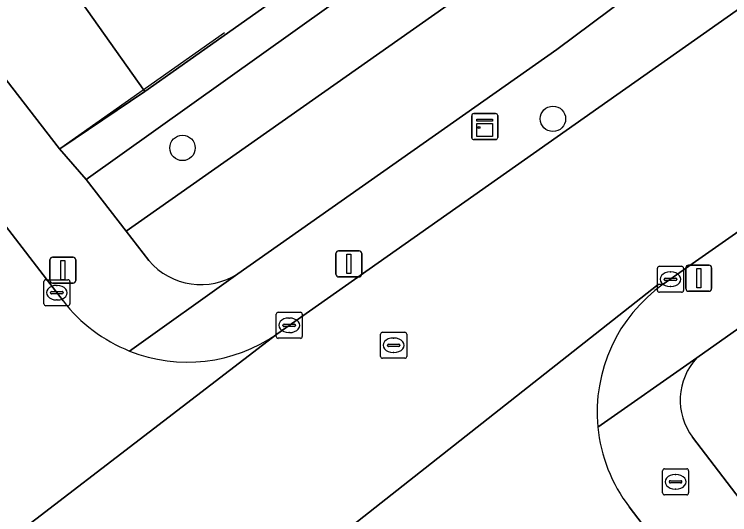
# Model space of a CAD drawing. Extents: x 159352 to 160617, y 385888 to 387323.
# Drawn here: x 160054.09 to 160081.59, y 386966.08 to 386985.32 of the extents above; entities that cross this region are included whole.
import ezdxf

# ---------------------------------------------------------------- set-up
doc = ezdxf.new("R2010")
doc.units = 0
for name, color, linetype in [('IMGEO_Boom', 7, 'Continuous'), ('IMGEO_Brandkraan', 7, 'Continuous'), ('IMGEO_Erf', 7, 'Continuous'), ('IMGEO_Groenvoorziening', 7, 'Continuous'), ('IMGEO_Kast', 7, 'Continuous'), ('IMGEO_Kolk', 7, 'Continuous'), ('IMGEO_Lichtmast', 7, 'Continuous'), ('IMGEO_Muur', 7, 'Continuous'), ('IMGEO_Pand', 7, 'Continuous'), ('IMGEO_Rijbaan_lokaal_open', 7, 'Continuous'), ('IMGEO_Rioolput', 7, 'Continuous'), ('IMGEO_Voetpad_open', 7, 'Continuous')]:
    doc.layers.add(name, color=color, linetype=linetype)

msp = doc.modelspace()

# ---------------------------------------------------------------- linework, layer by layer
at = {"layer": 'IMGEO_Boom'}
for centre in [(160074.797, 386981.304), (160060.553, 386980.186)]:
    msp.add_circle(centre, 0.489, dxfattribs=at)
at = {"layer": 'IMGEO_Brandkraan'}
for p, q in [((160079.013, 386966.919), (160079.013, 386967.771)), ((160079.088, 386967.845), (160079.94, 386967.845)), ((160080.014, 386967.771), (160080.014, 386966.919)), ((160079.501, 386967.625), (160079.526, 386967.625)), ((160079.272, 386967.339), (160079.272, 386967.351)), ((160079.71, 386967.302), (160079.312, 386967.302)), ((160079.315, 386967.388), (160079.713, 386967.388)), ((160079.756, 386967.351), (160079.756, 386967.339)), ((160079.524, 386967.065), (160079.499, 386967.065)), ((160079.94, 386966.845), (160079.088, 386966.845))]:
    msp.add_line(p, q, dxfattribs=at)
for points in [[(160079.013, 386966.919), (160079.013, 386967.771)], [(160079.088, 386967.845), (160079.94, 386967.845)], [(160080.014, 386967.771), (160080.014, 386966.919)], [(160079.94, 386966.845), (160079.088, 386966.845)]]:
    msp.add_lwpolyline(points, dxfattribs=at)
for centre, radius, start, end in [((160079.09, 386967.769), 0.0765, 91.552, 178.448), ((160079.09, 386967.769), 0.0765, 91.552, 178.448), ((160079.938, 386967.769), 0.0765, 1.552, 88.448), ((160079.938, 386967.769), 0.0765, 1.552, 88.448), ((160079.312, 386967.348), 0.0403, 85.8775, 175.7526), ((160079.309, 386967.338), 0.0366, 178.938, 274.7102), ((160079.713, 386967.345), 0.043, 264.8664, 352.4533), ((160079.717, 386967.35), 0.0386, 1.7309, 96.639), ((160079.09, 386966.921), 0.0765, 181.552, 268.448), ((160079.09, 386966.921), 0.0765, 181.552, 268.448), ((160079.938, 386966.921), 0.0765, 271.552, 358.448), ((160079.938, 386966.921), 0.0765, 271.552, 358.448)]:
    msp.add_arc(centre, radius, start, end, dxfattribs=at)
for centre, major_axis, ratio, start_param, end_param in [((160079.5, 386967.345), (-0.387, 0.002), 0.722429, 4.712389, 7.853982), ((160079.525, 386967.345), (-0.39, 0.002), 0.717154, 1.570796, 4.712389)]:
    msp.add_ellipse(centre, major_axis=major_axis, ratio=ratio, start_param=start_param, end_param=end_param, dxfattribs=at)
at = {"layer": 'IMGEO_Erf'}
for points in [[(160048.098, 386990.153), (160055.826, 386980.146), (160055.871, 386980.178), (160059.101, 386982.352), (160055.987, 386986.764)], [(160100.015, 386985.995), (160091.675, 386980.122), (160080.334, 386972.11)], [(160080.165, 386969.059), (160117.917, 386919.693)]]:
    msp.add_lwpolyline(points, dxfattribs=at)
msp.add_arc((160082.059, 386970.484), 2.37, 136.6898, 216.9693, dxfattribs=at)
at = {"layer": 'IMGEO_Groenvoorziening'}
msp.add_lwpolyline([(160058.383, 386976.989), (160076.945, 386990.041), (160075.525, 386992.099), (160067.566, 386986.624), (160056.851, 386978.967)], close=True, dxfattribs=at)
for points in [[(160074.953, 386983.973), (160079.027, 386987.026), (160076.945, 386990.041), (160058.383, 386976.989), (160059.263, 386975.852)], [(160062.686, 386975.345), (160074.953, 386983.973)]]:
    msp.add_lwpolyline(points, dxfattribs=at)
msp.add_arc((160061.266, 386977.565), 2.635, 220.5406, 302.6091, dxfattribs=at)
at = {"layer": 'IMGEO_Kast'}
for p, q in [((160071.751, 386981.505), (160072.592, 386981.505)), ((160072.592, 386981.505), (160071.751, 386981.505)), ((160071.676, 386980.58), (160071.676, 386981.421)), ((160071.676, 386981.421), (160071.676, 386980.58)), ((160072.676, 386981.43), (160072.676, 386980.589)), ((160072.676, 386980.589), (160072.676, 386981.43)), ((160072.601, 386980.505), (160071.76, 386980.505)), ((160071.76, 386980.505), (160072.601, 386980.505))]:
    msp.add_line(p, q, dxfattribs=at)
for points in [[(160071.871, 386981.295), (160072.471, 386981.295), (160072.471, 386981.21), (160071.871, 386981.21), (160071.871, 386981.295)], [(160071.871, 386981.12), (160072.471, 386981.12), (160072.471, 386980.631), (160071.871, 386980.631), (160071.871, 386981.12)]]:
    msp.add_lwpolyline(points, dxfattribs=at)
msp.add_circle((160071.955, 386980.969), 0.0377, dxfattribs=at)
for centre, start, end in [((160071.754, 386981.427), 92.4484, 184.2845), ((160071.754, 386981.427), 92.4484, 184.2845), ((160072.598, 386981.427), 2.4484, 94.2845), ((160072.598, 386981.427), 2.4484, 94.2845), ((160071.754, 386980.583), 182.4484, 274.2845), ((160071.754, 386980.583), 182.4484, 274.2845), ((160072.598, 386980.583), 272.4484, 4.2845), ((160072.598, 386980.583), 272.4484, 4.2845)]:
    msp.add_arc(centre, 0.0779, start, end, dxfattribs=at)
at = {"layer": 'IMGEO_Kolk'}
for p, q in [((160078.817, 386974.709), (160078.817, 386975.561)), ((160078.892, 386975.635), (160079.744, 386975.635)), ((160079.305, 386975.415), (160079.33, 386975.415)), ((160079.818, 386975.561), (160079.818, 386974.709)), ((160079.076, 386975.129), (160079.076, 386975.141)), ((160079.119, 386975.178), (160079.517, 386975.178)), ((160079.56, 386975.141), (160079.56, 386975.129)), ((160055.22, 386974.193), (160055.22, 386975.045)), ((160055.295, 386975.119), (160056.147, 386975.119)), ((160055.708, 386974.899), (160055.733, 386974.899)), ((160056.221, 386975.045), (160056.221, 386974.193)), ((160079.514, 386975.092), (160079.116, 386975.092)), ((160055.479, 386974.613), (160055.479, 386974.625)), ((160055.522, 386974.662), (160055.92, 386974.662)), ((160055.963, 386974.625), (160055.963, 386974.613)), ((160079.744, 386974.635), (160078.892, 386974.635)), ((160079.328, 386974.855), (160079.303, 386974.855)), ((160055.917, 386974.576), (160055.519, 386974.576)), ((160055.731, 386974.339), (160055.706, 386974.339)), ((160056.147, 386974.119), (160055.295, 386974.119)), ((160064.157, 386972.938), (160064.157, 386973.79)), ((160064.232, 386973.864), (160065.084, 386973.864)), ((160065.158, 386973.79), (160065.158, 386972.938)), ((160064.645, 386973.644), (160064.67, 386973.644)), ((160064.416, 386973.358), (160064.416, 386973.37)), ((160064.854, 386973.321), (160064.456, 386973.321)), ((160064.459, 386973.407), (160064.857, 386973.407)), ((160064.9, 386973.37), (160064.9, 386973.358)), ((160064.668, 386973.084), (160064.643, 386973.084)), ((160065.084, 386972.864), (160064.232, 386972.864))]:
    msp.add_line(p, q, dxfattribs=at)
for points in [[(160078.817, 386974.709), (160078.817, 386975.561)], [(160078.892, 386975.635), (160079.744, 386975.635)], [(160079.818, 386975.561), (160079.818, 386974.709)], [(160055.22, 386974.193), (160055.22, 386975.045)], [(160055.295, 386975.119), (160056.147, 386975.119)], [(160056.221, 386975.045), (160056.221, 386974.193)], [(160079.744, 386974.635), (160078.892, 386974.635)], [(160056.147, 386974.119), (160055.295, 386974.119)], [(160064.157, 386972.938), (160064.157, 386973.79)], [(160064.232, 386973.864), (160065.084, 386973.864)], [(160065.158, 386973.79), (160065.158, 386972.938)], [(160065.084, 386972.864), (160064.232, 386972.864)]]:
    msp.add_lwpolyline(points, dxfattribs=at)
for centre, radius, start, end in [((160078.894, 386975.559), 0.0765, 91.552, 178.448), ((160078.894, 386975.559), 0.0765, 91.552, 178.448), ((160079.742, 386975.559), 0.0765, 1.552, 88.448), ((160079.742, 386975.559), 0.0765, 1.552, 88.448), ((160079.116, 386975.138), 0.0403, 85.8775, 175.7526), ((160079.521, 386975.14), 0.0386, 1.7309, 96.639), ((160055.297, 386975.043), 0.0765, 91.552, 178.448), ((160055.297, 386975.043), 0.0765, 91.552, 178.448), ((160056.145, 386975.043), 0.0765, 1.552, 88.448), ((160056.145, 386975.043), 0.0765, 1.552, 88.448), ((160079.113, 386975.128), 0.0366, 178.938, 274.7102), ((160079.517, 386975.135), 0.043, 264.8664, 352.4533), ((160055.519, 386974.622), 0.0403, 85.8775, 175.7526), ((160055.516, 386974.612), 0.0366, 178.938, 274.7102), ((160055.92, 386974.619), 0.043, 264.8664, 352.4533), ((160055.924, 386974.624), 0.0386, 1.7309, 96.639), ((160078.894, 386974.711), 0.0765, 181.552, 268.448), ((160078.894, 386974.711), 0.0765, 181.552, 268.448), ((160079.742, 386974.711), 0.0765, 271.552, 358.448), ((160079.742, 386974.711), 0.0765, 271.552, 358.448), ((160055.297, 386974.195), 0.0765, 181.552, 268.448), ((160055.297, 386974.195), 0.0765, 181.552, 268.448), ((160056.145, 386974.195), 0.0765, 271.552, 358.448), ((160056.145, 386974.195), 0.0765, 271.552, 358.448), ((160064.234, 386973.788), 0.0765, 91.552, 178.448), ((160064.234, 386973.788), 0.0765, 91.552, 178.448), ((160065.082, 386973.788), 0.0765, 1.552, 88.448), ((160065.082, 386973.788), 0.0765, 1.552, 88.448), ((160064.456, 386973.367), 0.0403, 85.8775, 175.7526), ((160064.453, 386973.357), 0.0366, 178.938, 274.7102), ((160064.857, 386973.364), 0.043, 264.8664, 352.4533), ((160064.861, 386973.369), 0.0386, 1.7309, 96.639), ((160064.234, 386972.94), 0.0765, 181.552, 268.448), ((160064.234, 386972.94), 0.0765, 181.552, 268.448), ((160065.082, 386972.94), 0.0765, 271.552, 358.448), ((160065.082, 386972.94), 0.0765, 271.552, 358.448)]:
    msp.add_arc(centre, radius, start, end, dxfattribs=at)
for centre, major_axis, ratio, start_param, end_param in [((160079.304, 386975.135), (-0.387, 0.002), 0.722429, 4.712389, 7.853982), ((160079.329, 386975.135), (-0.39, 0.002), 0.717154, 1.570796, 4.712389), ((160055.707, 386974.619), (-0.387, 0.002), 0.722429, 4.712389, 7.853982), ((160055.732, 386974.619), (-0.39, 0.002), 0.717154, 1.570796, 4.712389), ((160064.644, 386973.364), (-0.387, 0.002), 0.722429, 4.712389, 7.853982), ((160064.669, 386973.364), (-0.39, 0.002), 0.717154, 1.570796, 4.712389)]:
    msp.add_ellipse(centre, major_axis=major_axis, ratio=ratio, start_param=start_param, end_param=end_param, dxfattribs=at)
at = {"layer": 'IMGEO_Lichtmast'}
for p, q in [((160055.557, 386975.985), (160056.347, 386975.985)), ((160056.347, 386975.985), (160055.557, 386975.985)), ((160066.455, 386975.327), (160066.455, 386976.127)), ((160066.455, 386976.127), (160066.455, 386975.327)), ((160066.555, 386976.227), (160067.345, 386976.227)), ((160067.345, 386976.227), (160066.555, 386976.227)), ((160067.445, 386976.127), (160067.445, 386975.327)), ((160067.445, 386975.327), (160067.445, 386976.127)), ((160055.457, 386975.085), (160055.457, 386975.885)), ((160055.457, 386975.885), (160055.457, 386975.085)), ((160056.447, 386975.885), (160056.447, 386975.085)), ((160056.447, 386975.085), (160056.447, 386975.885)), ((160079.91, 386974.775), (160079.91, 386975.575)), ((160079.91, 386975.575), (160079.91, 386974.775)), ((160080.01, 386975.675), (160080.8, 386975.675)), ((160080.8, 386975.675), (160080.01, 386975.675)), ((160080.9, 386975.575), (160080.9, 386974.775)), ((160080.9, 386974.775), (160080.9, 386975.575)), ((160067.345, 386975.227), (160066.555, 386975.227)), ((160066.555, 386975.227), (160067.345, 386975.227)), ((160056.347, 386974.985), (160055.557, 386974.985)), ((160055.557, 386974.985), (160056.347, 386974.985)), ((160080.8, 386974.675), (160080.01, 386974.675)), ((160080.01, 386974.675), (160080.8, 386974.675))]:
    msp.add_line(p, q, dxfattribs=at)
for points in [[(160066.875, 386976.102), (160067.025, 386976.102), (160067.025, 386975.352), (160066.875, 386975.352), (160066.875, 386976.102)], [(160055.877, 386975.86), (160056.027, 386975.86), (160056.027, 386975.11), (160055.877, 386975.11), (160055.877, 386975.86)], [(160080.33, 386975.55), (160080.48, 386975.55), (160080.48, 386974.8), (160080.33, 386974.8), (160080.33, 386975.55)]]:
    msp.add_lwpolyline(points, dxfattribs=at)
for centre, start, end in [((160055.557, 386975.885), 90, 180), ((160055.557, 386975.885), 90, 180), ((160056.347, 386975.885), 0, 90), ((160056.347, 386975.885), 360, 90), ((160066.555, 386976.127), 90, 180), ((160066.555, 386976.127), 90, 180), ((160067.345, 386976.127), 0, 90), ((160067.345, 386976.127), 360, 90), ((160080.01, 386975.575), 90, 180), ((160080.01, 386975.575), 90, 180), ((160080.8, 386975.575), 0, 90), ((160080.8, 386975.575), 360, 90), ((160066.555, 386975.327), 180, 270), ((160066.555, 386975.327), 180, 270), ((160067.345, 386975.327), 270, 0), ((160067.345, 386975.327), 270, 0), ((160055.557, 386975.085), 180, 270), ((160055.557, 386975.085), 180, 270), ((160056.347, 386975.085), 270, 0), ((160056.347, 386975.085), 270, 0), ((160080.01, 386974.775), 180, 270), ((160080.01, 386974.775), 180, 270), ((160080.8, 386974.775), 270, 0), ((160080.8, 386974.775), 270, 0)]:
    msp.add_arc(centre, 0.1, start, end, dxfattribs=at)
at = {"layer": 'IMGEO_Muur'}
for points in [[(160055.871, 386980.178), (160055.826, 386980.146), (160048.098, 386990.153)], [(160062.163, 386984.615), (160055.871, 386980.178)]]:
    msp.add_lwpolyline(points, dxfattribs=at)
at = {"layer": 'IMGEO_Pand'}
msp.add_lwpolyline([(160060.91, 386990.239), (160055.987, 386986.764), (160059.101, 386982.352), (160064.024, 386985.826)], close=True, dxfattribs=at)
at = {"layer": 'IMGEO_Rijbaan_lokaal_open'}
for points in [[(160055.965, 386974.3), (160036.205, 387000.002), (160026.288, 387012.889), (160012.111, 387031.377)], [(160079.041, 386974.944), (160090.466, 386982.958), (160086.435, 386988.706), (160064.177, 386973.024), (160049.444, 386961.724), (160038.853, 386953.615), (160042.205, 386949.26), (160061.326, 386963.987)], [(160066.857, 386965.481), (160078.847, 386974.929), (160079.041, 386974.944)], [(160079.041, 386974.944), (160078.847, 386974.929), (160066.857, 386965.481)], [(160049.444, 386961.724), (160064.177, 386973.024)], [(160103.5, 386932.656), (160077.732, 386966.38)]]:
    msp.add_lwpolyline(points, dxfattribs=at)
for centre, radius, start, end in [((160082.513, 386970.031), 6.016, 125.2491, 185.5397), ((160060.743, 386977.982), 6.032, 217.6151, 248.3512), ((160060.741, 386977.985), 6.034, 248.3796, 304.7051), ((160082.517, 386970.033), 6.02, 185.5611, 217.3644)]:
    msp.add_arc(centre, radius, start, end, dxfattribs=at)
at = {"layer": 'IMGEO_Rioolput'}
for p, q in [((160068.172, 386972.17), (160068.172, 386973.022)), ((160068.247, 386973.096), (160069.099, 386973.096)), ((160069.173, 386973.022), (160069.173, 386972.17)), ((160068.66, 386972.876), (160068.685, 386972.876)), ((160068.431, 386972.59), (160068.431, 386972.602)), ((160068.869, 386972.553), (160068.471, 386972.553)), ((160068.474, 386972.639), (160068.872, 386972.639)), ((160068.915, 386972.602), (160068.915, 386972.59)), ((160068.683, 386972.316), (160068.658, 386972.316)), ((160069.099, 386972.096), (160068.247, 386972.096))]:
    msp.add_line(p, q, dxfattribs=at)
for points in [[(160068.172, 386972.17), (160068.172, 386973.022)], [(160068.247, 386973.096), (160069.099, 386973.096)], [(160069.173, 386973.022), (160069.173, 386972.17)], [(160069.099, 386972.096), (160068.247, 386972.096)]]:
    msp.add_lwpolyline(points, dxfattribs=at)
for centre, radius, start, end in [((160068.249, 386973.02), 0.0765, 91.552, 178.448), ((160068.249, 386973.02), 0.0765, 91.552, 178.448), ((160069.097, 386973.02), 0.0765, 1.552, 88.448), ((160069.097, 386973.02), 0.0765, 1.552, 88.448), ((160068.471, 386972.599), 0.0403, 85.8775, 175.7526), ((160068.468, 386972.589), 0.0366, 178.938, 274.7102), ((160068.872, 386972.596), 0.043, 264.8664, 352.4533), ((160068.876, 386972.601), 0.0386, 1.7309, 96.639), ((160068.249, 386972.172), 0.0765, 181.552, 268.448), ((160068.249, 386972.172), 0.0765, 181.552, 268.448), ((160069.097, 386972.172), 0.0765, 271.552, 358.448), ((160069.097, 386972.172), 0.0765, 271.552, 358.448)]:
    msp.add_arc(centre, radius, start, end, dxfattribs=at)
for centre, major_axis, ratio, start_param, end_param in [((160068.659, 386972.596), (-0.387, 0.002), 0.722429, 4.712389, 7.853982), ((160068.684, 386972.596), (-0.39, 0.002), 0.717154, 1.570796, 4.712389)]:
    msp.add_ellipse(centre, major_axis=major_axis, ratio=ratio, start_param=start_param, end_param=end_param, dxfattribs=at)
at = {"layer": 'IMGEO_Voetpad_open'}
for points in [[(159986.207, 387065.133), (159989.091, 387061.239), (160000, 387047.058), (160001.462, 387045.157), (160012.111, 387031.377), (160026.288, 387012.889), (160036.205, 387000.002), (160055.965, 386974.3)], [(160059.263, 386975.852), (160058.383, 386976.989), (160056.851, 386978.967), (160055.826, 386980.146), (160048.098, 386990.153), (160040.549, 387000.002), (160036.78, 387004.847), (160035.514, 387006.474), (160034.7, 387007.538), (160033.413, 387009.221), (160032.461, 387010.488), (160016.928, 387030.587)], [(160064.177, 386973.024), (160086.435, 386988.706), (160088.643, 386990.261), (160102.466, 387000), (160120.307, 387012.607), (160120.727, 387012.933)], [(160114.415, 387011.775), (160098.9, 387000.871), (160097.432, 387000), (160080.555, 386987.967), (160079.027, 386987.026), (160074.953, 386983.973), (160062.686, 386975.345), (160058.518, 386972.375)], [(160124.477, 387006.841), (160114.762, 387000), (160105.362, 386993.406), (160105.652, 386993), (160102.498, 386990.788), (160102.208, 386991.194), (160101.47, 386990.676), (160101.759, 386990.269), (160098.848, 386988.228), (160098.559, 386988.635), (160092.677, 386984.509), (160090.466, 386982.958), (160079.041, 386974.944)], [(160076.525, 386969.45), (160080.334, 386972.11), (160091.675, 386980.122), (160100.015, 386985.995), (160103.243, 386988.287), (160104.526, 386989.198)], [(160064.024, 386985.826), (160059.101, 386982.352), (160055.871, 386980.178), (160055.826, 386980.146), (160056.851, 386978.967), (160067.566, 386986.624)], [(160058.518, 386972.375), (160062.686, 386975.345)], [(160080.334, 386972.11), (160076.525, 386969.45)], [(160150.202, 386877.475), (160120.02, 386916.943), (160117.917, 386919.693), (160080.165, 386969.059)], [(160077.732, 386966.38), (160103.5, 386932.656), (160123.213, 386907.016), (160147.579, 386875.14)]]:
    msp.add_lwpolyline(points, dxfattribs=at)
for centre, radius, start, end in [((160061.266, 386977.565), 2.635, 220.5406, 302.6091), ((160082.513, 386970.031), 6.016, 125.2491, 185.5397), ((160060.743, 386977.982), 6.032, 217.6151, 248.3512), ((160060.741, 386977.985), 6.034, 248.3796, 304.7051), ((160082.059, 386970.484), 2.37, 136.6898, 216.9693), ((160082.517, 386970.033), 6.02, 185.5611, 217.3644)]:
    msp.add_arc(centre, radius, start, end, dxfattribs=at)

doc.saveas('drawing.dxf')
